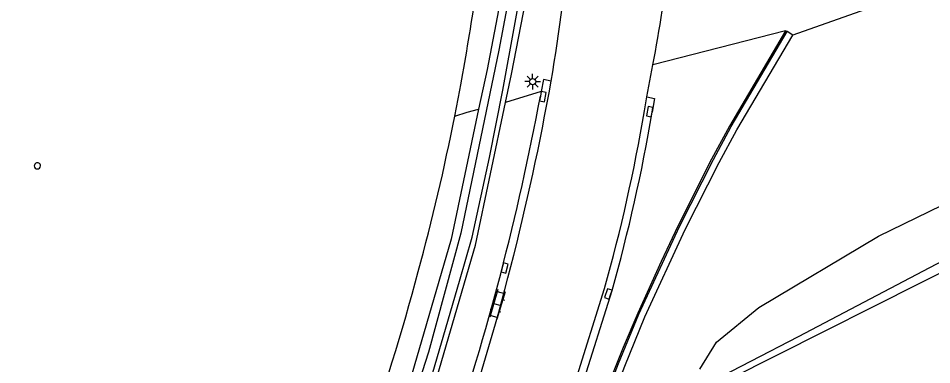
# Model space of a CAD drawing. Extents: x 130998 to 133001, y 398999 to 403002.
# Drawn here: x 132577.2 to 132650.3, y 400953 to 400980.7 of the extents above; entities that cross this region are included whole.
import ezdxf

# ---------------------------------------------------------------- set-up
doc = ezdxf.new("R2010")
doc.units = 0
for name, color, linetype in [('gg-afsc-hekwerk', 7, 'Continuous'), ('gg-bbg-hoogspanningsmast', 7, 'Continuous'), ('gg-knt-BGT kruinlijn', 7, 'Continuous'), ('gg-knt-bovenkant onderkant talud', 7, 'Continuous'), ('gg-knt-verharding', 7, 'Continuous'), ('gg-kntw-bovenkant insteek waterloop', 7, 'Continuous'), ('gg-kntw-waterlijn', 7, 'Continuous'), ('gg-kwrk-kunstwerk', 7, 'Continuous'), ('gt-grn-groengrens', 7, 'Continuous'), ('gt-knt-geleideconstructie', 7, 'Continuous'), ('gt-symb-klinker verharding', 7, 'Continuous'), ('gt-symb-kolk', 7, 'Continuous'), ('gt-symb-lichtmast', 7, 'Continuous')]:
    doc.layers.add(name, color=color, linetype=linetype)

# ---------------------------------------------------------------- blocks, each defined once
blk = doc.blocks.new('gt0-KOLK')
at = {"layer": 'gt-symb-kolk'}
blk.add_lwpolyline([(0, 0), (0.375, 0), (0.375, 0.4), (-0.375, 0.4), (-0.375, 0), (0, 0)], dxfattribs=at)
blk = doc.blocks.new('gt0-LMAST')
at = {"layer": 'gt-symb-lichtmast'}
for p, q in [((-0.182, 0.173), (-0.447, 0.438)), ((-0.005, 0.246), (-0.005, 0.621)), ((0.172, 0.173), (0.437, 0.438)), ((-0.255, -0.004), (-0.63, -0.004)), ((-0.182, -0.181), (-0.447, -0.446)), ((-0.005, -0.254), (-0.005, -0.629)), ((0.437, -0.446), (0.172, -0.181)), ((0.245, -0.004), (0.62, -0.004))]:
    blk.add_line(p, q, dxfattribs=at)
blk.add_circle((-0.005, -0.004), 0.25, dxfattribs=at)
blk = doc.blocks.new('gt0-KL1')
at = {"layer": 'gt-symb-klinker verharding'}
for p, q in [((-1.15, 0.3), (1.15, 0.3)), ((-1, -0.3), (-1, 0.3)), ((-0.5, 0.3), (-0.5, 0.45)), ((0, -0.3), (0, 0.3)), ((0.5, 0.3), (0.5, 0.45)), ((1, -0.3), (1, 0.3)), ((-1.15, -0.3), (1.15, -0.3)), ((-0.5, -0.45), (-0.5, -0.3)), ((0.5, -0.45), (0.5, -0.3))]:
    blk.add_line(p, q, dxfattribs=at)

msp = doc.modelspace()

# ---------------------------------------------------------------- linework, layer by layer
at = {"layer": 'gg-afsc-hekwerk'}
msp.add_line((132612.116, 400972.852), (132612.514, 400974.929), dxfattribs=at)
for centre, radius, start, end in [((132422.948, 401010.534), 192.881, 349.36235, 351.50972), ((132436.328, 401007.645), 179.198, 344.72074, 348.80439), ((132408.367, 401014.126), 207.882, 340.89019, 345.02839)]:
    msp.add_arc(centre, radius, start, end, dxfattribs=at)
at = {"layer": 'gg-bbg-hoogspanningsmast'}
for start, end in [(0.11622, 180.34678), (180.34677, 0.11622)]:
    msp.add_arc((132578.724, 400968.879), 0.248, start, end, dxfattribs=at)
at = {"layer": 'gg-knt-BGT kruinlijn'}
msp.add_lwpolyline([(132631.718, 400952.611), (132633.07, 400954.779), (132636.451, 400957.544), (132646.027, 400963.253), (132695.597, 400987.421), (132721.758, 401000)], dxfattribs=at)
at = {"layer": 'gg-knt-bovenkant onderkant talud'}
msp.add_line((132650.109, 400983.217), (132639.158, 400979.344), dxfattribs=at)
at = {"layer": 'gg-knt-verharding'}
for p, q in [((132639.158, 400979.344), (132638.703, 400979.615)), ((132627.478, 400974.406), (132627.971, 400976.95)), ((132619.033, 400974.815), (132618.968, 400974.446)), ((132627.292, 400973.278), (132627.478, 400974.406))]:
    msp.add_line(p, q, dxfattribs=at)
for points in [[(132708.63, 400988.907), (132657.043, 400963.364), (132630.219, 400949.875), (132626.333, 400947.962), (132626.166, 400948.287)], [(132624.09, 400948.651), (132625.719, 400952.862), (132627.334, 400956.794), (132630.565, 400963.784), (132633.283, 400969.139), (132634.699, 400971.756), (132639.158, 400979.344)], [(132619.828, 400975.653), (132619.207, 400975.797), (132619.033, 400974.815)], [(132627.478, 400974.406), (132628.109, 400974.261), (132627.909, 400973.174)], [(132620.289, 400946.677), (132621.767, 400951.651), (132624.102, 400959.072)], [(132621.052, 400947.073), (132622.33, 400951.374), (132624.704, 400958.902)]]:
    msp.add_lwpolyline(points, dxfattribs=at)
for centre, radius, start, end in [((132416.613, 401009.633), 206.036, 350.50735, 357.32031), ((132468.226, 401006.608), 162.474, 349.48226, 355.68835), ((132421.863, 401010.873), 201.074, 341.26372, 349.9122), ((132416.373, 401012.328), 206.107, 341.31654, 349.4089), ((132493.734, 400995.808), 135.445, 344.26299, 350.42501), ((132493.445, 400995.874), 136.367, 344.26891, 350.41771), ((135319.722, 395648.968), 5931.468, 116.2466551, 116.9229724)]:
    msp.add_arc(centre, radius, start, end, dxfattribs=at)
at = {"layer": 'gg-kntw-bovenkant insteek waterloop'}
for points in [[(132616.184, 400973.939), (132616.664, 400976.202), (132618.542, 400985.988), (132619.678, 401004.623), (132619.749, 401011.092)], [(132617.631, 401003.905), (132616.554, 400986.238), (132614.703, 400976.598), (132614.026, 400973.402)], [(132614.026, 400973.402), (132611.824, 400963.008), (132607.871, 400949.452), (132603.768, 400938.099)], [(132606.386, 400939.458), (132609.773, 400948.832), (132613.765, 400962.52), (132616.184, 400973.939)]]:
    msp.add_lwpolyline(points, dxfattribs=at)
at = {"layer": 'gg-kntw-waterlijn'}
for points in [[(132605.636, 400939.069), (132607.399, 400943.821), (132609.61, 400949.781), (132612.484, 400959.658), (132613.503, 400963.16), (132614.896, 400969.54), (132615.955, 400974.925), (132617.948, 400985.777), (132618.306, 400988.659), (132618.554, 400992.115), (132618.997, 401001.938), (132619.343, 401015.28), (132619.235, 401020.689), (132618.312, 401040.258), (132617.173, 401064.416), (132616.055, 401063.202)], [(132616.055, 401063.202), (132618.443, 401016.939), (132618.348, 401004.997), (132617.783, 400993.521), (132617.606, 400989.929), (132617.113, 400985.911), (132615.646, 400978.135), (132612.615, 400963.503), (132610.025, 400953.982), (132608.29, 400948.575), (132604.621, 400938.542)]]:
    msp.add_lwpolyline(points, dxfattribs=at)
at = {"layer": 'gg-kwrk-kunstwerk'}
msp.add_line((132638.703, 400979.615), (132638.577, 400979.69), dxfattribs=at)
for points in [[(132638.577, 400979.69), (132634.095, 400972.054), (132632.652, 400969.412), (132629.961, 400964.055), (132628.624, 400961.214), (132626.758, 400957.105), (132625.594, 400954.342), (132624.474, 400951.554), (132623.224, 400948.201)], [(132623.388, 400948.286), (132625.227, 400953.06), (132626.848, 400957.006), (132630.088, 400964.015), (132632.814, 400969.385), (132634.237, 400972.016), (132638.703, 400979.615)]]:
    msp.add_lwpolyline(points, dxfattribs=at)
at = {"layer": 'gt-grn-groengrens'}
for p, q in [((132638.577, 400979.69), (132627.971, 400976.95)), ((132619.033, 400974.815), (132616.184, 400973.939))]:
    msp.add_line(p, q, dxfattribs=at)
msp.add_lwpolyline([(132612.116, 400972.852), (132613.098, 400973.166), (132614.026, 400973.402)], dxfattribs=at)
at = {"layer": 'gt-knt-geleideconstructie'}
msp.add_lwpolyline([(132531.955, 400899.431), (132541.359, 400904.461), (132551.823, 400910.058), (132557.722, 400913.213), (132563.633, 400916.424), (132571.901, 400920.613), (132577.949, 400923.493), (132581.513, 400925.246), (132585.166, 400927.042), (132631.986, 400951.273), (132639.608, 400955.218), (132653.274, 400962.387), (132661.654, 400966.568), (132671.19, 400971.324), (132678.349, 400974.819), (132685.534, 400978.382), (132703.505, 400987.235)], dxfattribs=at)

# ---------------------------------------------------------------- block references
at = {"layer": 'gt-symb-klinker verharding', "rotation": -106.44128049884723}
msp.add_blockref('gt0-KL1', (132615.526, 400957.793), dxfattribs=at)
at = {"layer": 'gt-symb-kolk'}
for p, rotation in [((132618.968, 400974.446), -100.01793447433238), ((132627.909, 400973.174), 79.5669752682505), ((132615.922, 400960.752), -104.48103437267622), ((132624.589, 400958.564), 71.27513193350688)]:
    msp.add_blockref('gt0-KOLK', p, dxfattribs=dict(at, rotation=rotation))
at = {"layer": 'gt-symb-lichtmast'}
msp.add_blockref('gt0-LMAST', (132618.347, 400975.623), dxfattribs=at)

doc.saveas('drawing.dxf')
